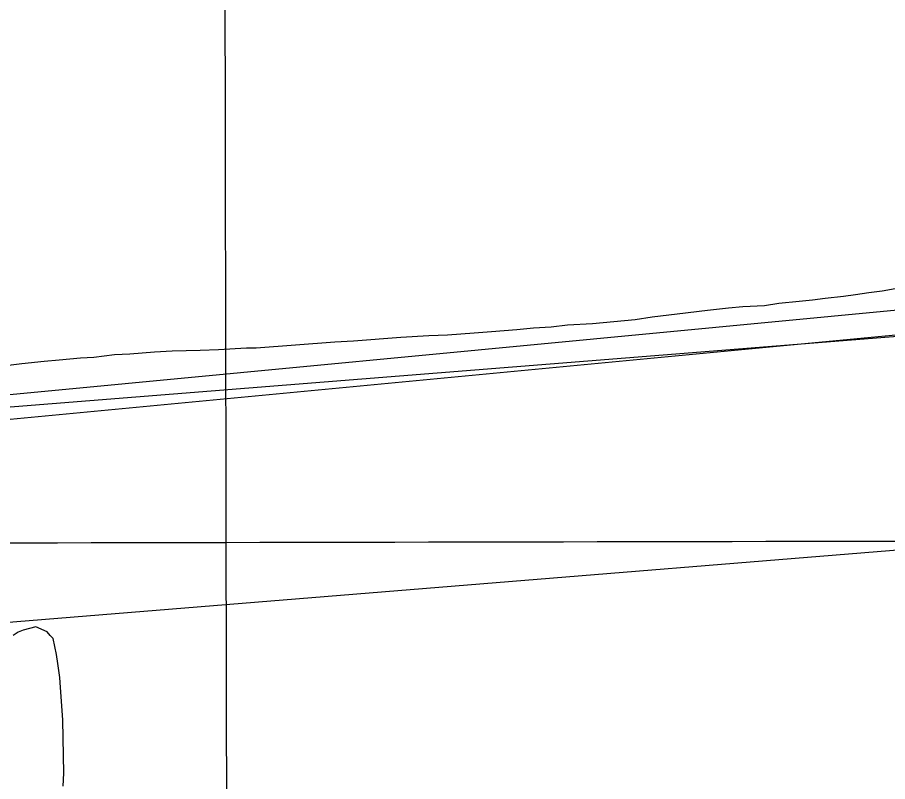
# Model space of a CAD drawing. Extents: x 3329297 to 3367176, y 649250 to 674653.
# Drawn here: x 3348932 to 3349991, y 666490 to 667420 of the extents above; entities that cross this region are included whole.
import ezdxf

# ---------------------------------------------------------------- set-up
doc = ezdxf.new("R2010")
doc.units = 0
for name, color, linetype in [('V-GRID-MAJR', 7, 'Continuous'), ('V-ROAD-CNTR', 7, 'Continuous'), ('V-SITE-VEGE', 7, 'Continuous'), ('V-TOPO-SHOR', 7, 'Continuous')]:
    doc.layers.add(name, color=color, linetype=linetype)

msp = doc.modelspace()

# ---------------------------------------------------------------- linework, layer by layer
at = {"layer": 'V-GRID-MAJR'}
for points in [[(3349208.9050000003, 654661.8740000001), (3349197.451, 660719.817), (3349185.99, 666781.226), (3349174.529, 672842.661), (3349174.522, 672846.101)], [(3333412.313, 666754.8420000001), (3338670.2060000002, 666762.872), (3343928.099, 666771.667), (3349185.99, 666781.226), (3354443.88, 666791.55), (3359701.768, 666802.639), (3364959.654, 666814.493), (3364959.6550000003, 666814.493)]]:
    msp.add_spline(points, degree=3, dxfattribs=at)
at = {"layer": 'V-ROAD-CNTR'}
for points in [[(3343731.3954997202, 666501.0519711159), (3345606.075750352, 666655.2916626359), (3347624.004714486, 666837.572298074), (3351071.4948194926, 667166.025641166), (3351115.3437317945, 667159.589654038), (3351143.2786759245, 667138.177696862), (3351148.484665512, 667128.5727160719)], [(3343733.8554948, 666471.154030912), (3345608.655745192, 666625.4017224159), (3347626.7767089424, 666807.7003578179), (3351070.728821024, 667135.817701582), (3351103.2777559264, 667131.039711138), (3351119.95072258, 667118.2597366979), (3351126.4747095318, 667106.2217607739)]]:
    msp.add_lwpolyline(points, dxfattribs=at)
at = {"layer": 'V-SITE-VEGE'}
for p, q in [((3349937.8000000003, 667080.681), (3349952.196, 667082.778)), ((3349952.196, 667082.778), (3349968.3850000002, 667085.366)), ((3349968.3850000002, 667085.366), (3349984.5870000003, 667087.502)), ((3349984.5870000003, 667087.502), (3350000.326, 667090.0829999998)), ((3349841.469, 667069.679), (3349859.0100000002, 667072.294)), ((3349859.0100000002, 667072.294), (3349883.7800000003, 667074.606)), ((3349883.7800000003, 667074.606), (3349899.988, 667076.2920000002)), ((3349899.988, 667076.292), (3349915.287, 667078.411)), ((3349915.287, 667078.411), (3349937.8000000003, 667080.6809999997)), ((3349735.194, 667059.375), (3349772.105, 667063.7440000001)), ((3349772.105, 667063.7440000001), (3349797.7660000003, 667066.525)), ((3349797.7660000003, 667066.525), (3349814.875, 667068.231)), ((3349814.875, 667068.231), (3349841.469, 667069.679)), ((3349632.108, 667047.786), (3349683.899, 667052.457)), ((3349683.899, 667052.457), (3349704.592, 667055.591)), ((3349704.592, 667055.591), (3349735.194, 667059.3750000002)), ((3349509.129, 667038.0430000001), (3349539.761, 667040.476)), ((3349539.761, 667040.476), (3349560.028, 667042.248)), ((3349560.028, 667042.248), (3349581.659, 667043.593)), ((3349581.659, 667043.593), (3349601.467, 667045.803)), ((3349601.467, 667045.803), (3349632.108, 667047.786)), ((3349341.068, 667026.474), (3349398.734, 667030.816)), ((3349398.734, 667030.816), (3349432.5300000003, 667032.8640000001)), ((3349432.5300000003, 667032.8640000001), (3349455.523, 667033.785)), ((3349455.523, 667033.785), (3349487.9590000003, 667036.255)), ((3349487.9590000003, 667036.255), (3349509.129, 667038.0430000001)), ((3349222.571, 667018.18), (3349318.0840000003, 667025.1020000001)), ((3349318.0840000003, 667025.1020000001), (3349341.068, 667026.474)), ((3349024.734, 667006.451), (3349049.935, 667009.674)), ((3349049.935, 667009.674), (3349068.416, 667010.506)), ((3349068.416, 667010.506), (3349098.597, 667012.929)), ((3349098.597, 667012.929), (3349120.228, 667014.274)), ((3349120.228, 667014.274), (3349154.051, 667014.968)), ((3349154.051, 667014.968), (3349176.596, 667015.882)), ((3349176.596, 667015.882), (3349210.844, 667017.938)), ((3349210.844, 667017.938), (3349222.571, 667018.18)), ((3348896.398, 666993.89), (3348936.906, 666998.7830000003)), ((3348936.906, 666998.7829999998), (3348964.372, 667001.601)), ((3348964.372, 667001.601), (3348982.384, 667003.326)), ((3348982.384, 667003.326), (3349008.506, 667005.666)), ((3349008.506, 667005.666), (3349024.734, 667006.451)), ((3348932.562, 666671.8420000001), (3348926.559, 666668.0700000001)), ((3348938.589, 666674.398), (3348932.562, 666671.8420000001)), ((3348954.318, 666678.371), (3348938.589, 666674.398)), ((3348967.812, 666672.5650000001), (3348954.318, 666678.371)), ((3348971.558, 666667.777), (3348967.812, 666672.5650000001)), ((3348975.279, 666664.203), (3348971.558, 666667.777)), ((3348979.326, 666644.833), (3348975.279, 666664.203)), ((3348980.764, 666633.9179999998), (3348979.326, 666644.833)), ((3348983.5470000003, 666616.952), (3348980.764, 666633.9179999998)), ((3348983.6720000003, 666610.8729999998), (3348983.5470000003, 666616.952)), ((3348987.049, 666564.7339999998), (3348983.6720000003, 666610.8729999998)), ((3348988.3680000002, 666500.312), (3348987.049, 666564.7339999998)), ((3348987.4790000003, 666484.485), (3348988.3680000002, 666500.312))]:
    msp.add_line(p, q, dxfattribs=at)
at = {"layer": 'V-TOPO-SHOR'}
for points in [[(3344799.9907700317, 666579.0735950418), (3344830.795043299, 666552.7707728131), (3345964.141664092, 666647.1766768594), (3347918.8388201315, 666866.1533103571), (3350176.761686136, 667046.1615247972), (3351147.5740050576, 667127.0796847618)], [(3351240.310701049, 666876.8250180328), (3350133.3250341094, 666782.4689410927), (3348516.607, 666650.764)]]:
    msp.add_lwpolyline(points, dxfattribs=at)

doc.saveas('drawing.dxf')
